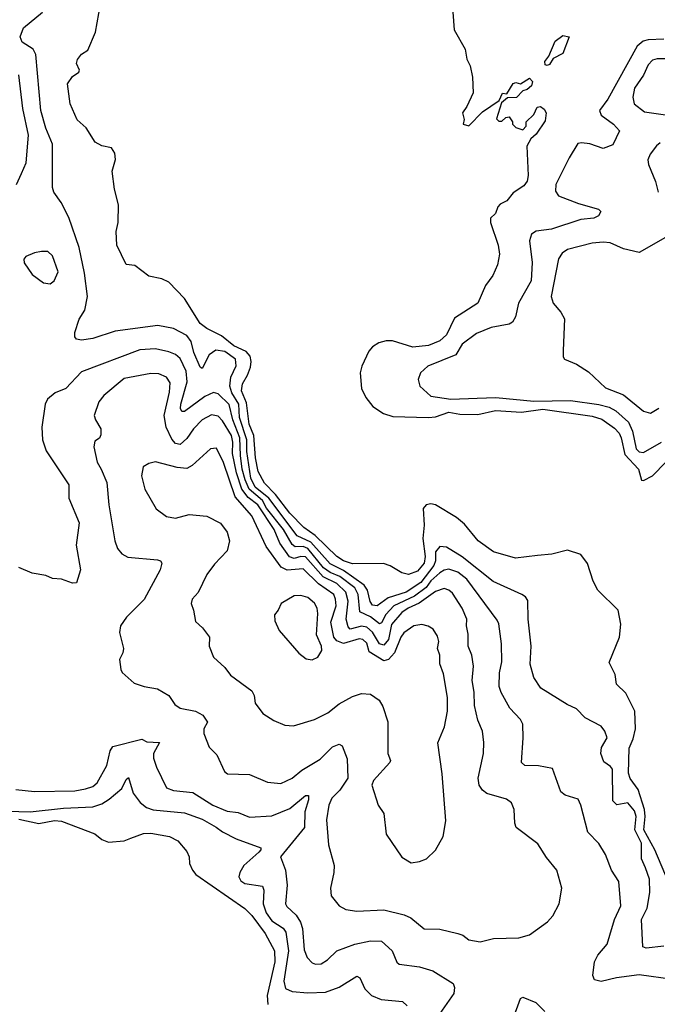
# Model space of a CAD drawing. Extents: x 1493970 to 1595317, y 729910 to 844791.
# Tile 264 of 338: x 1550249 to 1553096, y 797756 to 802151. Entities that reach past the tile are written whole.
import ezdxf

# ---------------------------------------------------------------- set-up
doc = ezdxf.new("R2010")
doc.units = 0

msp = doc.modelspace()

# ---------------------------------------------------------------- linework, layer by layer
at = {"layer": '0CON10XD'}
for points in [[(1553163.2, 798263.2), (1553085.1, 798445.1), (1553035.4, 798535), (1553042.7, 798595), (1553039.2, 798625), (1553011.4, 798715), (1552975, 798764.4), (1552968.2, 798788.2), (1552970.8, 798899.2), (1552989.1, 798940.9), (1552999.4, 798985), (1552996.4, 799065), (1552955.3, 799145.3), (1552914.2, 799185), (1552908.8, 799228.8), (1552881.7, 799281.7), (1552928, 799395), (1552933.2, 799453.2), (1552921.9, 799515), (1552831.4, 799605), (1552809.7, 799645), (1552785, 799724.4), (1552755, 799764.5), (1552695, 799783.1), (1552625, 799765.7), (1552560.9, 799759.1), (1552462.7, 799747.3), (1552365, 799775.8), (1552296, 799825), (1552235, 799898.8), (1552199.4, 799929.4), (1552105.6, 799985.6), (1552085, 799989.5), (1552064, 799985), (1552051.1, 799968.9), (1552054.7, 799895), (1552049.4, 799835), (1552059.7, 799755), (1552054.7, 799725), (1552025, 799689.6), (1551985, 799674.3), (1551955, 799682.5), (1551903, 799713), (1551873, 799723), (1551735, 799722.7), (1551694.6, 799735), (1551665, 799754.8), (1551568.7, 799848.7), (1551517.1, 799885), (1551455, 799947.8), (1551391.9, 800031.9), (1551342.5, 800082.5), (1551314.5, 800135), (1551301.9, 800195), (1551295.1, 800295.1), (1551273.7, 800345), (1551261.5, 800441.5), (1551240, 800495), (1551243.8, 800525), (1551266.4, 800563.6), (1551279.4, 800600.6), (1551283.1, 800625), (1551278.6, 800648.6), (1551260, 800670), (1551204.8, 800695), (1551149.5, 800739.5), (1551085, 800772.2), (1551055, 800794.6), (1550985, 800906), (1550915, 800980), (1550883.9, 800993.9), (1550825, 801006.7), (1550763.6, 801053.6), (1550725, 801057.5), (1550682, 801145), (1550680, 801205), (1550689.2, 801245), (1550690, 801325), (1550672, 801395), (1550662, 801475), (1550676.4, 801526.4), (1550673.8, 801555), (1550658.3, 801578.3), (1550615, 801587.5), (1550586, 801605), (1550545, 801668), (1550505, 801703.8), (1550474.4, 801775), (1550462.5, 801865), (1550485, 801896.7), (1550513.6, 801916.4), (1550516.7, 801925), (1550503.3, 801955), (1550506.4, 801973.6), (1550525, 801997.5), (1550552.5, 802015), (1550586.7, 802095), (1550624, 802305)], [(1553125, 798015.2), (1553047.2, 798007.2), (1553032.3, 798012.3), (1553026.3, 798135), (1553051.2, 798185), (1553063.2, 798255), (1553061, 798315), (1553044.2, 798365), (1553025.7, 798405), (1553026.2, 798475), (1552995.6, 798535), (1553001.5, 798595), (1552995, 798620.4), (1552965, 798655.3), (1552915, 798646.5), (1552898.2, 798665), (1552896, 798805), (1552887.8, 798817.8), (1552858.1, 798838.1), (1552843.5, 798875), (1552847.3, 798902.7), (1552872.9, 798945), (1552862.5, 798975), (1552845, 798998.1), (1552774.7, 799034.7), (1552735, 799075.7), (1552693.6, 799093.6), (1552576.5, 799166.5), (1552544.5, 799215), (1552529.2, 799275), (1552532.3, 799355), (1552519.6, 799475), (1552518.6, 799558.6), (1552507.5, 799575), (1552491.2, 799585), (1552363.5, 799643.5), (1552225, 799753.2), (1552155, 799796.4), (1552125, 799800), (1552105.2, 799775), (1552105.6, 799735), (1552098.4, 799715), (1552040.6, 799639.4), (1551975, 799595.1), (1551895, 799569.9), (1551845, 799534.3), (1551825, 799537.5), (1551813.6, 799553.6), (1551802, 799605), (1551787.4, 799627.4), (1551695, 799692.4), (1551635, 799721.8), (1551548.5, 799818.5), (1551487.9, 799847.9), (1551361.1, 800015), (1551300.8, 800065), (1551280.4, 800105), (1551263.1, 800223.1), (1551263.1, 800275), (1551230, 800375), (1551226.9, 800435), (1551196.5, 800485), (1551187.2, 800515), (1551192.1, 800555), (1551215, 800605.8), (1551212.6, 800635), (1551165, 800670.5), (1551125, 800676.4), (1551094.8, 800655), (1551064.4, 800594.4), (1551055, 800600), (1551027, 800665), (1551013.9, 800715), (1550995, 800742), (1550935, 800772.1), (1550865.9, 800785.9), (1550675, 800761.1), (1550575, 800727.9), (1550525, 800720.6), (1550503.3, 800725), (1550495.7, 800735.7), (1550494.4, 800755), (1550515, 800814), (1550540, 800855), (1550551.3, 800915), (1550539, 801019), (1550513.8, 801133.8), (1550468.3, 801268.3), (1550434.2, 801335), (1550401.7, 801381.7), (1550395, 801402.5), (1550394.7, 801595), (1550365, 801667.1), (1550343, 801745), (1550321.6, 801995), (1550308.7, 802018.7), (1550260.4, 802050.4), (1550251.5, 802075), (1550265.6, 802115), (1550350, 802185)], [(1552182.5, 802185), (1552188.8, 802105), (1552238.7, 802018.7), (1552245.8, 801975), (1552260, 801945), (1552270.8, 801895), (1552274.2, 801825), (1552245, 801763.3), (1552226.7, 801735), (1552233.3, 801705), (1552230, 801685), (1552255, 801677.5), (1552315, 801740), (1552390, 801790), (1552405, 801822.5), (1552425, 801820), (1552453.3, 801866.7), (1552465, 801870), (1552485.8, 801864.2), (1552525, 801889.2), (1552539.2, 801875), (1552533.8, 801855), (1552515, 801838.8), (1552495, 801833.8), (1552466.9, 801803.1), (1552427.5, 801802.5), (1552400, 801780), (1552378.3, 801708.3), (1552388.3, 801698.3), (1552401.7, 801698.3), (1552420, 801715), (1552435, 801717.5), (1552450, 801695), (1552450, 801685), (1552465, 801670), (1552495, 801660), (1552510, 801675), (1552510, 801695), (1552545, 801727.5), (1552560, 801760), (1552575, 801763.3), (1552591.7, 801751.7), (1552600, 801735), (1552595, 801700), (1552555, 801640), (1552531.2, 801618.8), (1552514.3, 801585.7), (1552520, 801455), (1552515, 801430), (1552500.3, 801409.7), (1552452.3, 801377.7), (1552425, 801342.5), (1552395, 801327.5), (1552383.8, 801315), (1552374.1, 801285.9), (1552351.2, 801265), (1552351.2, 801245), (1552386.2, 801145), (1552391.9, 801105), (1552383.2, 801056.8), (1552361.4, 801008.6), (1552328.8, 800965), (1552295.4, 800885), (1552190.9, 800819.1), (1552155, 800744.6), (1552125, 800717.6), (1552075, 800696.7), (1552005, 800689.2), (1551913, 800717), (1551885, 800718.1), (1551852, 800708), (1551825, 800690.8), (1551808.7, 800671.3), (1551777.5, 800605), (1551770, 800575), (1551776, 800505), (1551794, 800465), (1551825.8, 800425), (1551873.3, 800393.3), (1551915, 800380), (1552075, 800374.7), (1552105, 800378.1), (1552165, 800398.6), (1552215, 800390), (1552295, 800388.3), (1552374.1, 800405.9), (1552490.2, 800399.8), (1552585, 800412.8), (1552805, 800381.4), (1552848.1, 800368.1), (1552905, 800327.9), (1552926, 800305), (1552935.5, 800285), (1552950.5, 800210.5), (1553012, 800145), (1553025.9, 800095.9), (1553034.4, 800094.4), (1553074.8, 800115.2), (1553134.3, 800175.7)], [(1553125, 802064.5), (1553055, 802061), (1553033.1, 802055), (1553006.7, 802033.3), (1552875, 801795.5), (1552837.8, 801745), (1552845.6, 801725), (1552901.1, 801685), (1552927.5, 801655), (1552897.3, 801592.7), (1552855, 801575.7), (1552795, 801596.4), (1552758, 801602), (1552741.9, 801598.1), (1552703.3, 801535), (1552643.8, 801415), (1552641.8, 801385), (1552654.5, 801365), (1552745, 801330.9), (1552833.3, 801305), (1552843.8, 801295), (1552834, 801275), (1552812.5, 801265), (1552755, 801259), (1552624.1, 801215.9), (1552555, 801207.5), (1552535, 801194), (1552526, 801164), (1552537.4, 801067.4), (1552533, 800985), (1552475.8, 800885), (1552463.5, 800825), (1552449.8, 800800.2), (1552435, 800791.5), (1552355, 800777.1), (1552289.2, 800750.8), (1552225, 800702), (1552196.9, 800655), (1552072, 800605), (1552038.6, 800575), (1552028.1, 800545), (1552035.6, 800515), (1552085, 800471.1), (1552173.5, 800456.5), (1552292.1, 800462.1), (1552375, 800465.2), (1552545, 800448.6), (1552708.5, 800451.5), (1552835, 800433.4), (1552881.1, 800421.1), (1552910.8, 800405), (1552967.1, 800355), (1552985.2, 800315), (1553002.4, 800235), (1553015, 800221.6), (1553035, 800219.2), (1553115.5, 800264.5)], [(1552605, 801946.2), (1552595, 801950), (1552594, 801965), (1552611.2, 801988.8), (1552640, 802055), (1552675, 802080.8), (1552702.5, 802075), (1552675, 802000), (1552631.7, 801978.3), (1552615, 801951.2), (1552605, 801946.2)], [(1553215, 801976.7), (1553095, 801976.6), (1553075, 801969.7), (1553055, 801950), (1553035, 801903.6), (1552994.7, 801845), (1552986.8, 801805), (1552992.2, 801775), (1553039.8, 801739.8), (1553153.4, 801723.4)], [(1550234.5, 801415.5), (1550256.6, 801465), (1550277.9, 801512.1), (1550287.6, 801635), (1550263.3, 801755), (1550244.4, 801905)], [(1553108.8, 801601.2), (1553092.6, 801587.4), (1553065, 801551.4), (1553054.6, 801525), (1553056.4, 801505), (1553088.9, 801428.9), (1553099.6, 801380.4)], [(1553164, 801196), (1553015, 801112.2), (1552945, 801128.5), (1552885, 801154.4), (1552855, 801158.5), (1552805, 801153.9), (1552695, 801124.5), (1552671.3, 801108.7), (1552655, 801083.8), (1552622.5, 800915), (1552631.4, 800885), (1552666, 800845), (1552681.2, 800815), (1552676, 800675), (1552676.4, 800646.4), (1552682.5, 800635), (1552735, 800612.9), (1552789.4, 800579.4), (1552865, 800507.3), (1552945, 800476.2), (1553035, 800403.8), (1553065.4, 800394.6), (1553103.3, 800416.7)], [(1550385, 800972), (1550403.3, 800985), (1550421.2, 801025), (1550395, 801097.5), (1550375, 801116), (1550346.1, 801116.1), (1550315, 801110.6), (1550275.8, 801094.2), (1550268, 801082), (1550268.6, 801065), (1550305, 801014.3), (1550355, 800975.8), (1550385, 800972)], [(1553165, 797867.3), (1553015, 797887.5), (1552913.3, 797875), (1552845, 797857.7), (1552816, 797865), (1552807.8, 797885), (1552815.5, 797945), (1552830.5, 797975), (1552872.7, 798025), (1552884.6, 798065.4), (1552904.5, 798135), (1552933.1, 798195), (1552925, 798303.8), (1552891.1, 798355), (1552864.3, 798425), (1552834.5, 798474.5), (1552785.6, 798525), (1552754.4, 798645), (1552742.1, 798672.1), (1552685, 798689.4), (1552665, 798704), (1552628.2, 798808.2), (1552565, 798820.8), (1552505, 798822.2), (1552489.2, 798835), (1552497.3, 798945), (1552495, 799006.7), (1552485, 799027.5), (1552438.3, 799078.3), (1552398.3, 799148.3), (1552390.2, 799175), (1552391.6, 799235), (1552402, 799285), (1552400, 799365), (1552388.7, 799455), (1552381.4, 799471.4), (1552245, 799654.2), (1552205.4, 799685.4), (1552165, 799697.7), (1552145, 799694), (1552125, 799681.5), (1552085, 799646.5), (1552063.4, 799616.6), (1552012.2, 799577.8), (1551919.5, 799535), (1551883.8, 799496.2), (1551865, 799458.7), (1551855, 799454.3), (1551815, 799484.9), (1551768.4, 799508.4), (1551760.1, 799585), (1551745, 799615.7), (1551679, 799665), (1551635, 799683.1), (1551605.6, 799705), (1551535, 799790.3), (1551515, 799799.2), (1551478.8, 799798.8), (1551465, 799808.3), (1551427.6, 799875), (1551351, 799971), (1551333.2, 800005), (1551273.4, 800055), (1551256.5, 800096.5), (1551242.5, 800145), (1551234.6, 800205), (1551232.6, 800285), (1551201.2, 800365), (1551185, 800433.2), (1551135, 800481.2), (1551115, 800486.5), (1551075, 800468.9), (1550985, 800401.4), (1550972.5, 800402.5), (1550966.3, 800415), (1550967.8, 800435), (1550996.4, 800535), (1550992.4, 800582.4), (1550965, 800639.3), (1550945, 800655.9), (1550915, 800668.9), (1550855, 800681.6), (1550785, 800678), (1550525, 800579.2), (1550455.3, 800504.7), (1550408, 800485), (1550372.5, 800457.5), (1550363.1, 800435), (1550348.3, 800331.7), (1550350.8, 800275), (1550366.8, 800226.8), (1550467.8, 800075), (1550468.8, 800015), (1550514.5, 799905), (1550500.8, 799805), (1550520, 799695), (1550503.3, 799636.7), (1550485, 799635.8), (1550435, 799654), (1550395, 799656.7), (1550365, 799670), (1550305, 799680), (1550245, 799706)], [(1552305, 798034.4), (1552365, 798049.2), (1552477.3, 798052.7), (1552525, 798066.2), (1552605.6, 798124.4), (1552629.7, 798150.3), (1552658, 798205), (1552670, 798275), (1552648, 798355), (1552601.3, 798411.3), (1552563, 798473), (1552465.8, 798545), (1552459.4, 798565), (1552456.9, 798625), (1552445.8, 798655), (1552422.2, 798672.2), (1552335, 798696.8), (1552315, 798711.8), (1552300.3, 798735), (1552296, 798765), (1552320.8, 798875), (1552321.8, 798925), (1552316.2, 798975), (1552294.7, 799025), (1552279.3, 799089.3), (1552278.7, 799148.7), (1552269.1, 799200.9), (1552274.7, 799265), (1552268.4, 799315), (1552251.3, 799355), (1552251.7, 799408.3), (1552244.1, 799445), (1552245.8, 799475), (1552224.1, 799525), (1552181.7, 799591.7), (1552165, 799605.3), (1552145, 799611.4), (1552105, 799599.3), (1552033.3, 799546.7), (1551983.4, 799525), (1551955, 799504.5), (1551908.7, 799451.3), (1551895.8, 799385), (1551875, 799359), (1551855, 799365.7), (1551825, 799417.7), (1551799.4, 799439.4), (1551775, 799444.6), (1551725, 799430.5), (1551715, 799441.5), (1551706.5, 799475), (1551715.8, 799555), (1551705.8, 799595.8), (1551665, 799634.7), (1551604.3, 799664.3), (1551525, 799752.7), (1551505, 799754.7), (1551475, 799746.4), (1551453.1, 799753.1), (1551410.7, 799815), (1551384.6, 799875), (1551311.9, 799985), (1551268.7, 800018.7), (1551240.9, 800055), (1551217.8, 800127.8), (1551199.6, 800215), (1551200.7, 800265), (1551194.9, 800295), (1551155, 800360.6), (1551135, 800381.2), (1551105, 800387.9), (1551063.8, 800365), (1551024.8, 800325.2), (1550995, 800281.8), (1550965, 800255.4), (1550945, 800259.2), (1550927.9, 800277.9), (1550902.9, 800332.9), (1550894.2, 800385), (1550918.4, 800488.4), (1550920.7, 800530.7), (1550905, 800555.4), (1550869.7, 800569.7), (1550835, 800571.6), (1550715, 800549.7), (1550625, 800473.5), (1550602.7, 800445), (1550582, 800385), (1550586.7, 800365), (1550611.5, 800325), (1550611.4, 800298.6), (1550605, 800283.8), (1550585, 800270), (1550579.4, 800245), (1550595, 800176.7), (1550613.1, 800145), (1550638.2, 800085), (1550646.9, 799985), (1550673.3, 799825), (1550685, 799790), (1550705, 799766.9), (1550731.2, 799751.2), (1550865, 799740), (1550878, 799735), (1550882.9, 799725), (1550876.7, 799695), (1550805, 799562.5), (1550725.4, 799484.6), (1550698.9, 799445), (1550694.4, 799415), (1550711.9, 799345), (1550709.2, 799325), (1550694.3, 799295), (1550700, 799250), (1550707, 799237), (1550760, 799190), (1550805, 799174), (1550865, 799164), (1550914.2, 799134.2), (1550941.2, 799095), (1550965, 799077.5), (1551034.1, 799064.1), (1551067.1, 799047.1), (1551087.5, 799015), (1551070.6, 798985), (1551070.6, 798965), (1551094.5, 798904.5), (1551129.1, 798869.1), (1551164.2, 798795), (1551177.5, 798785), (1551275, 798782), (1551355, 798747.1), (1551415, 798741.1), (1551465, 798765.9), (1551509.3, 798800.7), (1551590.3, 798849.7), (1551645.8, 798905), (1551675, 798916.9), (1551689.1, 798909.1), (1551711.2, 798851.2), (1551714, 798765), (1551677.8, 798712.2), (1551643.3, 798676.7), (1551630, 798645), (1551618.9, 798578.9), (1551627.4, 798467.4), (1551652.5, 798375), (1551651.8, 798345), (1551636.5, 798275), (1551640.3, 798240.3), (1551675, 798196.2), (1551705, 798180), (1551755, 798171.5), (1551875, 798178.2), (1551965.3, 798155.3), (1551995, 798142.5), (1552055, 798093.3), (1552125, 798091.1), (1552205, 798072.7), (1552228, 798065), (1552255, 798044.4), (1552305, 798034.4)], [(1551997, 798387), (1552035, 798394), (1552065, 798406.2), (1552105.7, 798444.3), (1552140, 798505), (1552151.2, 798575), (1552135.6, 798785), (1552116.8, 798923.2), (1552145.5, 798995), (1552159.5, 799065), (1552160, 799125), (1552141.4, 799231.4), (1552125.3, 799275.3), (1552124.6, 799315), (1552114.6, 799345), (1552120, 799375), (1552115, 799400), (1552095, 799430.8), (1552073.7, 799443.7), (1552045, 799450.9), (1552009.2, 799445), (1551965, 799414.6), (1551951.2, 799395), (1551922.2, 799325), (1551895.3, 799294.7), (1551875, 799289.3), (1551809.3, 799329.3), (1551798.4, 799368.4), (1551780.5, 799385), (1551765, 799387.7), (1551695, 799367.3), (1551665, 799378.5), (1551651.9, 799395), (1551638.9, 799461.1), (1551661.9, 799535), (1551659.8, 799565), (1551651.5, 799585), (1551583.3, 799633.3), (1551515, 799700), (1551443.6, 799693.6), (1551416.9, 799706.9), (1551349.5, 799799.5), (1551285, 799937.1), (1551211.5, 800021.5), (1551159.4, 800175), (1551128.2, 800238.2), (1551101.4, 800235), (1551019.4, 800160.6), (1550995, 800148), (1550951.8, 800151.8), (1550855, 800177.5), (1550825, 800169.4), (1550800.8, 800155), (1550792.5, 800115), (1550807.3, 800055), (1550857.6, 799967.6), (1550905, 799934), (1550945, 799925.7), (1551005, 799941.9), (1551085, 799935.6), (1551145, 799903.1), (1551175, 799863.8), (1551185.6, 799825), (1551175, 799780), (1551118.8, 799721.2), (1551084.3, 799675), (1551045.5, 799594.5), (1551019.2, 799565), (1551014.2, 799545), (1551025.6, 799515.6), (1551034, 799465), (1551065, 799436.2), (1551095.8, 799395), (1551094.5, 799354.5), (1551114, 799305), (1551165, 799258.8), (1551190, 799225), (1551285, 799155.8), (1551295.6, 799135), (1551300, 799100), (1551335, 799054.2), (1551383.1, 799023.1), (1551432.2, 799002.2), (1551470.9, 798999.1), (1551565, 799027.3), (1551625, 799057.7), (1551675, 799097.7), (1551735, 799130), (1551775, 799143.9), (1551815, 799140.4), (1551854.2, 799114.2), (1551870.4, 799085), (1551892.5, 799017.5), (1551893.1, 798875), (1551904.4, 798845), (1551902.2, 798835), (1551828.8, 798755), (1551822, 798735), (1551850, 798645), (1551875, 798607.5), (1551885.9, 798515.9), (1551955, 798413.3), (1551997, 798387)], [(1551555, 799294), (1551580, 799305), (1551598.6, 799335), (1551596.2, 799355), (1551574.4, 799405), (1551580.8, 799500.8), (1551577.3, 799525), (1551565, 799547.1), (1551535, 799571.9), (1551505, 799581.1), (1551475, 799580), (1551416.2, 799545), (1551403.8, 799515), (1551386.7, 799495), (1551387.7, 799467.7), (1551408, 799425), (1551495, 799323.8), (1551528.3, 799298.3), (1551555, 799294)], [(1550231.2, 798715), (1550315, 798705.8), (1550495, 798709), (1550542.1, 798717.9), (1550575, 798728.9), (1550595, 798744.6), (1550637.5, 798822.5), (1550653.2, 798886.8), (1550665, 798906.7), (1550795, 798939.1), (1550817.1, 798927.1), (1550873.8, 798925), (1550846, 798875), (1550846, 798855), (1550859.3, 798815), (1550905, 798722.2), (1550935, 798710.9), (1551022, 798702), (1551110.9, 798645), (1551175, 798618.4), (1551225, 798611.6), (1551275, 798591.1), (1551375, 798597.1), (1551455, 798630), (1551525, 798687.8), (1551538.3, 798688.3), (1551538.2, 798668.2), (1551521.8, 798615), (1551521.3, 798545), (1551413.1, 798415), (1551435.3, 798355.3), (1551442.7, 798287.3), (1551435.5, 798205), (1551442, 798192), (1551483.4, 798153.4), (1551503, 798123), (1551511.1, 798095), (1551518.8, 797998.8), (1551532.5, 797965), (1551555, 797941.1), (1551570, 797935), (1551595, 797937.3), (1551623.1, 797955), (1551665.3, 797994.7), (1551745, 798024.6), (1551815, 798039.7), (1551865, 798037.9), (1551911.5, 797995), (1551933.8, 797943.8), (1551943.8, 797935), (1552035, 797923.8), (1552093.8, 797905), (1552185, 797849.2), (1552191.3, 797831.3), (1552187.1, 797805), (1552125.5, 797715)], [(1550195, 798618.2), (1550295, 798615.2), (1550445, 798631.7), (1550575, 798637.4), (1550615, 798650.8), (1550648.7, 798671.3), (1550705, 798719.1), (1550725, 798760), (1550735, 798768), (1550755, 798698.9), (1550787.3, 798657.3), (1550814.8, 798634.8), (1550845, 798623.8), (1550985, 798611), (1551063.2, 798583.2), (1551126.9, 798546.9), (1551155, 798525.3), (1551215, 798494.6), (1551325.7, 798455), (1551325.4, 798445), (1551316.2, 798435), (1551250, 798375), (1551232.2, 798345), (1551227.8, 798325), (1551236.6, 798306.6), (1551255, 798295.8), (1551333.6, 798283.6), (1551339.5, 798265), (1551335.9, 798205), (1551349.1, 798165), (1551375, 798129), (1551425.4, 798095.4), (1551438, 798078), (1551448.8, 797995), (1551429.1, 797859.1), (1551436.5, 797826.5), (1551465, 797813.2), (1551535, 797807.9), (1551615, 797810.8), (1551675, 797832.7), (1551755, 797881.5), (1551767.8, 797875), (1551790, 797825), (1551820, 797795), (1551862.6, 797777.4), (1551958, 797768), (1551979.7, 797749.7)], [(1550245, 798583.2), (1550335, 798563.9), (1550405, 798576), (1550435, 798573), (1550585, 798517.1), (1550615, 798491.2), (1550645, 798480), (1550715, 798486.2), (1550745, 798498), (1550801.9, 798518.1), (1550835, 798519.4), (1550917.5, 798505), (1550955, 798486), (1550995, 798437.5), (1551006.2, 798415), (1551007.5, 798385), (1551020, 798355), (1551036.1, 798336.1), (1551255, 798183.3), (1551285, 798152.9), (1551345, 798072.9), (1551387.3, 797995), (1551388.3, 797945), (1551354.5, 797795), (1551357, 797755)], [(1552451.3, 797688.7), (1552485, 797782.5), (1552495, 797788.5), (1552554.2, 797764.2), (1552594.1, 797724.1)]]:
    msp.add_lwpolyline(points, dxfattribs=at)

doc.saveas('drawing.dxf')
